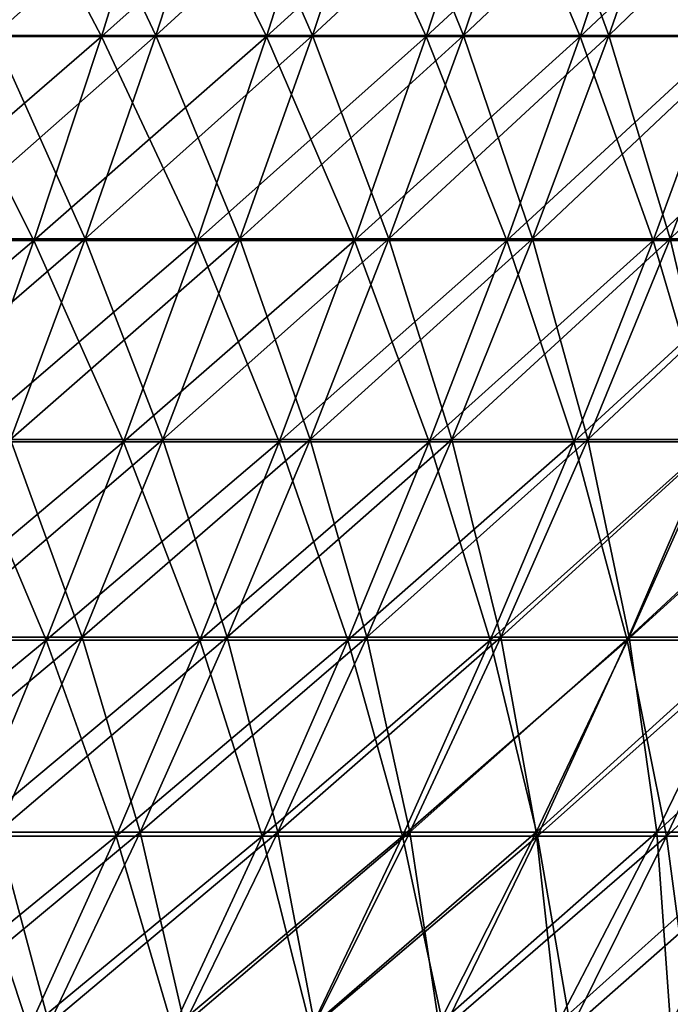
# Model space of a CAD drawing. Header units: millimetres. Extents: x -125 to 125, y -45 to 4025.
# Tile 731 of 755: x 81 to 90, y 3960 to 3974. Entities that reach past the tile are written whole.
import ezdxf

# ---------------------------------------------------------------- set-up
doc = ezdxf.new("R2010")
doc.units = ezdxf.units.MM
doc.header["$LTSCALE"] = 6.999206
for name, color, linetype in [('21', 7, 'CONTINUOUS'), ('22', 7, 'CONTINUOUS'), ('23', 7, 'CONTINUOUS'), ('24', 7, 'CONTINUOUS')]:
    doc.layers.add(name, color=color, linetype=linetype)

msp = doc.modelspace()

# ---------------------------------------------------------------- linework, layer by layer
at = {"layer": '21', "color": 7, "linetype": 'CONTINUOUS'}
for points in [[(79.477, 3974.102, 81.963), (81.963, 3974.102, 79.477), (80.378, 3977.112, 82.892), (79.477, 3974.102, 81.963)], [(80.378, 3977.112, 82.892), (81.963, 3974.102, 79.477), (82.892, 3977.112, 80.378), (80.378, 3977.112, 82.892)], [(81.963, 3974.102, 79.477), (84.372, 3974.102, 76.915), (82.892, 3977.112, 80.378), (81.963, 3974.102, 79.477)], [(82.892, 3977.112, 80.378), (84.372, 3974.102, 76.915), (85.328, 3977.112, 77.787), (82.892, 3977.112, 80.378)], [(84.372, 3974.102, 76.915), (86.7, 3974.102, 74.28), (85.328, 3977.112, 77.787), (84.372, 3974.102, 76.915)], [(85.328, 3977.112, 77.787), (86.7, 3974.102, 74.28), (87.683, 3977.112, 75.122), (85.328, 3977.112, 77.787)], [(86.7, 3974.102, 74.28), (88.946, 3974.102, 71.575), (87.683, 3977.112, 75.122), (86.7, 3974.102, 74.28)], [(87.683, 3977.112, 75.122), (88.946, 3974.102, 71.575), (89.955, 3977.112, 72.387), (87.683, 3977.112, 75.122)], [(88.946, 3974.102, 71.575), (91.108, 3974.102, 68.802), (89.955, 3977.112, 72.387), (88.946, 3974.102, 71.575)], [(89.955, 3977.112, 72.387), (91.108, 3974.102, 68.802), (92.142, 3977.112, 69.582), (89.955, 3977.112, 72.387)], [(78.521, 3971.128, 80.977), (80.977, 3971.128, 78.521), (79.477, 3974.102, 81.963), (78.521, 3971.128, 80.977)], [(79.477, 3974.102, 81.963), (80.977, 3971.128, 78.521), (81.963, 3974.102, 79.477), (79.477, 3974.102, 81.963)], [(80.977, 3971.128, 78.521), (83.357, 3971.128, 75.99), (81.963, 3974.102, 79.477), (80.977, 3971.128, 78.521)], [(81.963, 3974.102, 79.477), (83.357, 3971.128, 75.99), (84.372, 3974.102, 76.915), (81.963, 3974.102, 79.477)], [(83.357, 3971.128, 75.99), (85.657, 3971.128, 73.387), (84.372, 3974.102, 76.915), (83.357, 3971.128, 75.99)], [(84.372, 3974.102, 76.915), (85.657, 3971.128, 73.387), (86.7, 3974.102, 74.28), (84.372, 3974.102, 76.915)], [(85.657, 3971.128, 73.387), (87.877, 3971.128, 70.714), (86.7, 3974.102, 74.28), (85.657, 3971.128, 73.387)], [(86.7, 3974.102, 74.28), (87.877, 3971.128, 70.714), (88.946, 3974.102, 71.575), (86.7, 3974.102, 74.28)], [(87.877, 3971.128, 70.714), (90.013, 3971.128, 67.974), (88.946, 3974.102, 71.575), (87.877, 3971.128, 70.714)], [(88.946, 3974.102, 71.575), (90.013, 3971.128, 67.974), (91.108, 3974.102, 68.802), (88.946, 3974.102, 71.575)], [(90.013, 3971.128, 67.974), (92.063, 3971.128, 65.17), (91.108, 3974.102, 68.802), (90.013, 3971.128, 67.974)], [(78.521, 3971.128, 80.977), (79.936, 3968.19, 77.511), (80.977, 3971.128, 78.521), (78.521, 3971.128, 80.977)], [(79.936, 3968.19, 77.511), (82.285, 3968.19, 75.012), (80.977, 3971.128, 78.521), (79.936, 3968.19, 77.511)], [(80.977, 3971.128, 78.521), (82.285, 3968.19, 75.012), (83.357, 3971.128, 75.99), (80.977, 3971.128, 78.521)], [(82.285, 3968.19, 75.012), (84.556, 3968.19, 72.443), (83.357, 3971.128, 75.99), (82.285, 3968.19, 75.012)], [(83.357, 3971.128, 75.99), (84.556, 3968.19, 72.443), (85.657, 3971.128, 73.387), (83.357, 3971.128, 75.99)], [(84.556, 3968.19, 72.443), (86.746, 3968.19, 69.805), (85.657, 3971.128, 73.387), (84.556, 3968.19, 72.443)], [(85.657, 3971.128, 73.387), (86.746, 3968.19, 69.805), (87.877, 3971.128, 70.714), (85.657, 3971.128, 73.387)], [(86.746, 3968.19, 69.805), (88.855, 3968.19, 67.1), (87.877, 3971.128, 70.714), (86.746, 3968.19, 69.805)], [(87.877, 3971.128, 70.714), (88.855, 3968.19, 67.1), (90.013, 3971.128, 67.974), (87.877, 3971.128, 70.714)], [(88.855, 3968.19, 67.1), (90.879, 3968.19, 64.332), (90.013, 3971.128, 67.974), (88.855, 3968.19, 67.1)], [(90.013, 3971.128, 67.974), (90.879, 3968.19, 64.332), (92.063, 3971.128, 65.17), (90.013, 3971.128, 67.974)], [(78.839, 3965.291, 76.448), (81.156, 3965.291, 73.984), (79.936, 3968.19, 77.511), (78.839, 3965.291, 76.448)], [(79.936, 3968.19, 77.511), (81.156, 3965.291, 73.984), (82.285, 3968.19, 75.012), (79.936, 3968.19, 77.511)], [(81.156, 3965.291, 73.984), (83.396, 3965.291, 71.449), (82.285, 3968.19, 75.012), (81.156, 3965.291, 73.984)], [(82.285, 3968.19, 75.012), (83.396, 3965.291, 71.449), (84.556, 3968.19, 72.443), (82.285, 3968.19, 75.012)], [(83.396, 3965.291, 71.449), (85.557, 3965.291, 68.847), (84.556, 3968.19, 72.443), (83.396, 3965.291, 71.449)], [(84.556, 3968.19, 72.443), (85.557, 3965.291, 68.847), (86.746, 3968.19, 69.805), (84.556, 3968.19, 72.443)], [(85.557, 3965.291, 68.847), (87.636, 3965.291, 66.18), (86.746, 3968.19, 69.805), (85.557, 3965.291, 68.847)], [(86.746, 3968.19, 69.805), (87.636, 3965.291, 66.18), (88.855, 3968.19, 67.1), (86.746, 3968.19, 69.805)], [(87.636, 3965.291, 66.18), (89.633, 3965.291, 63.45), (88.855, 3968.19, 67.1), (87.636, 3965.291, 66.18)], [(88.855, 3968.19, 67.1), (89.633, 3965.291, 63.45), (90.879, 3968.19, 64.332), (88.855, 3968.19, 67.1)], [(89.633, 3965.291, 63.45), (91.544, 3965.291, 60.659), (90.879, 3968.19, 64.332), (89.633, 3965.291, 63.45)], [(78.839, 3965.291, 76.448), (79.972, 3962.434, 72.904), (81.156, 3965.291, 73.984), (78.839, 3965.291, 76.448)], [(79.972, 3962.434, 72.904), (82.179, 3962.434, 70.407), (81.156, 3965.291, 73.984), (79.972, 3962.434, 72.904)], [(81.156, 3965.291, 73.984), (82.179, 3962.434, 70.407), (83.396, 3965.291, 71.449), (81.156, 3965.291, 73.984)], [(82.179, 3962.434, 70.407), (84.308, 3962.434, 67.842), (83.396, 3965.291, 71.449), (82.179, 3962.434, 70.407)], [(83.396, 3965.291, 71.449), (84.308, 3962.434, 67.842), (85.557, 3965.291, 68.847), (83.396, 3965.291, 71.449)], [(84.308, 3962.434, 67.842), (86.357, 3962.434, 65.214), (85.557, 3965.291, 68.847), (84.308, 3962.434, 67.842)], [(85.557, 3965.291, 68.847), (86.357, 3962.434, 65.214), (87.636, 3965.291, 66.18), (85.557, 3965.291, 68.847)], [(86.357, 3962.434, 65.214), (88.325, 3962.434, 62.524), (87.636, 3965.291, 66.18), (86.357, 3962.434, 65.214)], [(87.636, 3965.291, 66.18), (88.325, 3962.434, 62.524), (89.633, 3965.291, 63.45), (87.636, 3965.291, 66.18)], [(88.325, 3962.434, 62.524), (90.208, 3962.434, 59.774), (89.633, 3965.291, 63.45), (88.325, 3962.434, 62.524)], [(89.633, 3965.291, 63.45), (90.208, 3962.434, 59.774), (91.544, 3965.291, 60.659), (89.633, 3965.291, 63.45)], [(90.208, 3962.434, 59.774), (92.006, 3962.434, 56.968), (91.544, 3965.291, 60.659), (90.208, 3962.434, 59.774)], [(78.732, 3959.619, 71.774), (80.905, 3959.619, 69.315), (79.972, 3962.434, 72.904), (78.732, 3959.619, 71.774)], [(79.972, 3962.434, 72.904), (80.905, 3959.619, 69.315), (82.179, 3962.434, 70.407), (79.972, 3962.434, 72.904)], [(80.905, 3959.619, 69.315), (83.002, 3959.619, 66.791), (82.179, 3962.434, 70.407), (80.905, 3959.619, 69.315)], [(82.179, 3962.434, 70.407), (83.002, 3959.619, 66.791), (84.308, 3962.434, 67.842), (82.179, 3962.434, 70.407)], [(83.002, 3959.619, 66.791), (85.019, 3959.619, 64.203), (84.308, 3962.434, 67.842), (83.002, 3959.619, 66.791)], [(84.308, 3962.434, 67.842), (85.019, 3959.619, 64.203), (86.357, 3962.434, 65.214), (84.308, 3962.434, 67.842)], [(85.019, 3959.619, 64.203), (86.956, 3959.619, 61.555), (86.357, 3962.434, 65.214), (85.019, 3959.619, 64.203)], [(86.357, 3962.434, 65.214), (86.956, 3959.619, 61.555), (88.325, 3962.434, 62.524), (86.357, 3962.434, 65.214)], [(86.956, 3959.619, 61.555), (88.81, 3959.619, 58.848), (88.325, 3962.434, 62.524), (86.956, 3959.619, 61.555)], [(88.325, 3962.434, 62.524), (88.81, 3959.619, 58.848), (90.208, 3962.434, 59.774), (88.325, 3962.434, 62.524)], [(88.81, 3959.619, 58.848), (90.58, 3959.619, 56.085), (90.208, 3962.434, 59.774), (88.81, 3959.619, 58.848)], [(90.208, 3962.434, 59.774), (90.58, 3959.619, 56.085), (92.006, 3962.434, 56.968), (90.208, 3962.434, 59.774)]]:
    msp.add_3dface(points, dxfattribs=at)
at = {"layer": '22', "color": 7, "linetype": 'CONTINUOUS'}
for points in [[(81.963, 3974.102, -79.477), (79.477, 3974.102, -81.963), (82.892, 3977.112, -80.378), (81.963, 3974.102, -79.477)], [(82.892, 3977.112, -80.378), (79.477, 3974.102, -81.963), (80.378, 3977.112, -82.892), (82.892, 3977.112, -80.378)], [(84.372, 3974.102, -76.915), (81.963, 3974.102, -79.477), (85.328, 3977.112, -77.787), (84.372, 3974.102, -76.915)], [(85.328, 3977.112, -77.787), (81.963, 3974.102, -79.477), (82.892, 3977.112, -80.378), (85.328, 3977.112, -77.787)], [(86.7, 3974.102, -74.28), (84.372, 3974.102, -76.915), (87.683, 3977.112, -75.122), (86.7, 3974.102, -74.28)], [(87.683, 3977.112, -75.122), (84.372, 3974.102, -76.915), (85.328, 3977.112, -77.787), (87.683, 3977.112, -75.122)], [(88.946, 3974.102, -71.575), (86.7, 3974.102, -74.28), (89.955, 3977.112, -72.387), (88.946, 3974.102, -71.575)], [(89.955, 3977.112, -72.387), (86.7, 3974.102, -74.28), (87.683, 3977.112, -75.122), (89.955, 3977.112, -72.387)], [(91.108, 3974.102, -68.802), (88.946, 3974.102, -71.575), (92.142, 3977.112, -69.582), (91.108, 3974.102, -68.802)], [(92.142, 3977.112, -69.582), (88.946, 3974.102, -71.575), (89.955, 3977.112, -72.387), (92.142, 3977.112, -69.582)], [(80.977, 3971.128, -78.521), (78.521, 3971.128, -80.977), (81.963, 3974.102, -79.477), (80.977, 3971.128, -78.521)], [(81.963, 3974.102, -79.477), (78.521, 3971.128, -80.977), (79.477, 3974.102, -81.963), (81.963, 3974.102, -79.477)], [(83.357, 3971.128, -75.99), (80.977, 3971.128, -78.521), (84.372, 3974.102, -76.915), (83.357, 3971.128, -75.99)], [(84.372, 3974.102, -76.915), (80.977, 3971.128, -78.521), (81.963, 3974.102, -79.477), (84.372, 3974.102, -76.915)], [(85.657, 3971.128, -73.387), (83.357, 3971.128, -75.99), (86.7, 3974.102, -74.28), (85.657, 3971.128, -73.387)], [(86.7, 3974.102, -74.28), (83.357, 3971.128, -75.99), (84.372, 3974.102, -76.915), (86.7, 3974.102, -74.28)], [(87.877, 3971.128, -70.714), (85.657, 3971.128, -73.387), (88.946, 3974.102, -71.575), (87.877, 3971.128, -70.714)], [(88.946, 3974.102, -71.575), (85.657, 3971.128, -73.387), (86.7, 3974.102, -74.28), (88.946, 3974.102, -71.575)], [(90.013, 3971.128, -67.974), (87.877, 3971.128, -70.714), (91.108, 3974.102, -68.802), (90.013, 3971.128, -67.974)], [(91.108, 3974.102, -68.802), (87.877, 3971.128, -70.714), (88.946, 3974.102, -71.575), (91.108, 3974.102, -68.802)], [(92.063, 3971.128, -65.17), (90.013, 3971.128, -67.974), (93.184, 3974.102, -65.964), (92.063, 3971.128, -65.17)], [(93.184, 3974.102, -65.964), (90.013, 3971.128, -67.974), (91.108, 3974.102, -68.802), (93.184, 3974.102, -65.964)], [(79.936, 3968.19, -77.511), (77.511, 3968.19, -79.936), (80.977, 3971.128, -78.521), (79.936, 3968.19, -77.511)], [(80.977, 3971.128, -78.521), (77.511, 3968.19, -79.936), (78.521, 3971.128, -80.977), (80.977, 3971.128, -78.521)], [(82.285, 3968.19, -75.012), (79.936, 3968.19, -77.511), (83.357, 3971.128, -75.99), (82.285, 3968.19, -75.012)], [(83.357, 3971.128, -75.99), (79.936, 3968.19, -77.511), (80.977, 3971.128, -78.521), (83.357, 3971.128, -75.99)], [(84.556, 3968.19, -72.443), (82.285, 3968.19, -75.012), (85.657, 3971.128, -73.387), (84.556, 3968.19, -72.443)], [(85.657, 3971.128, -73.387), (82.285, 3968.19, -75.012), (83.357, 3971.128, -75.99), (85.657, 3971.128, -73.387)], [(86.746, 3968.19, -69.805), (84.556, 3968.19, -72.443), (87.877, 3971.128, -70.714), (86.746, 3968.19, -69.805)], [(87.877, 3971.128, -70.714), (84.556, 3968.19, -72.443), (85.657, 3971.128, -73.387), (87.877, 3971.128, -70.714)], [(88.855, 3968.19, -67.1), (86.746, 3968.19, -69.805), (90.013, 3971.128, -67.974), (88.855, 3968.19, -67.1)], [(90.013, 3971.128, -67.974), (86.746, 3968.19, -69.805), (87.877, 3971.128, -70.714), (90.013, 3971.128, -67.974)], [(90.879, 3968.19, -64.332), (88.855, 3968.19, -67.1), (92.063, 3971.128, -65.17), (90.879, 3968.19, -64.332)], [(92.063, 3971.128, -65.17), (88.855, 3968.19, -67.1), (90.013, 3971.128, -67.974), (92.063, 3971.128, -65.17)], [(81.156, 3965.291, -73.984), (78.839, 3965.291, -76.448), (82.285, 3968.19, -75.012), (81.156, 3965.291, -73.984)], [(82.285, 3968.19, -75.012), (78.839, 3965.291, -76.448), (79.936, 3968.19, -77.511), (82.285, 3968.19, -75.012)], [(83.396, 3965.291, -71.449), (81.156, 3965.291, -73.984), (84.556, 3968.19, -72.443), (83.396, 3965.291, -71.449)], [(84.556, 3968.19, -72.443), (81.156, 3965.291, -73.984), (82.285, 3968.19, -75.012), (84.556, 3968.19, -72.443)], [(85.557, 3965.291, -68.847), (83.396, 3965.291, -71.449), (86.746, 3968.19, -69.805), (85.557, 3965.291, -68.847)], [(86.746, 3968.19, -69.805), (83.396, 3965.291, -71.449), (84.556, 3968.19, -72.443), (86.746, 3968.19, -69.805)], [(87.636, 3965.291, -66.18), (85.557, 3965.291, -68.847), (88.855, 3968.19, -67.1), (87.636, 3965.291, -66.18)], [(88.855, 3968.19, -67.1), (85.557, 3965.291, -68.847), (86.746, 3968.19, -69.805), (88.855, 3968.19, -67.1)], [(89.633, 3965.291, -63.45), (87.636, 3965.291, -66.18), (90.879, 3968.19, -64.332), (89.633, 3965.291, -63.45)], [(90.879, 3968.19, -64.332), (87.636, 3965.291, -66.18), (88.855, 3968.19, -67.1), (90.879, 3968.19, -64.332)], [(91.544, 3965.291, -60.659), (89.633, 3965.291, -63.45), (92.817, 3968.19, -61.503), (91.544, 3965.291, -60.659)], [(92.817, 3968.19, -61.503), (89.633, 3965.291, -63.45), (90.879, 3968.19, -64.332), (92.817, 3968.19, -61.503)], [(79.972, 3962.434, -72.904), (77.689, 3962.434, -75.332), (81.156, 3965.291, -73.984), (79.972, 3962.434, -72.904)], [(81.156, 3965.291, -73.984), (77.689, 3962.434, -75.332), (78.839, 3965.291, -76.448), (81.156, 3965.291, -73.984)], [(82.179, 3962.434, -70.407), (79.972, 3962.434, -72.904), (83.396, 3965.291, -71.449), (82.179, 3962.434, -70.407)], [(83.396, 3965.291, -71.449), (79.972, 3962.434, -72.904), (81.156, 3965.291, -73.984), (83.396, 3965.291, -71.449)], [(84.308, 3962.434, -67.842), (82.179, 3962.434, -70.407), (85.557, 3965.291, -68.847), (84.308, 3962.434, -67.842)], [(85.557, 3965.291, -68.847), (82.179, 3962.434, -70.407), (83.396, 3965.291, -71.449), (85.557, 3965.291, -68.847)], [(86.357, 3962.434, -65.214), (84.308, 3962.434, -67.842), (87.636, 3965.291, -66.18), (86.357, 3962.434, -65.214)], [(87.636, 3965.291, -66.18), (84.308, 3962.434, -67.842), (85.557, 3965.291, -68.847), (87.636, 3965.291, -66.18)], [(88.325, 3962.434, -62.524), (86.357, 3962.434, -65.214), (89.633, 3965.291, -63.45), (88.325, 3962.434, -62.524)], [(89.633, 3965.291, -63.45), (86.357, 3962.434, -65.214), (87.636, 3965.291, -66.18), (89.633, 3965.291, -63.45)], [(90.208, 3962.434, -59.774), (88.325, 3962.434, -62.524), (91.544, 3965.291, -60.659), (90.208, 3962.434, -59.774)], [(91.544, 3965.291, -60.659), (88.325, 3962.434, -62.524), (89.633, 3965.291, -63.45), (91.544, 3965.291, -60.659)], [(92.006, 3962.434, -56.968), (90.208, 3962.434, -59.774), (93.369, 3965.291, -57.811), (92.006, 3962.434, -56.968)], [(93.369, 3965.291, -57.811), (90.208, 3962.434, -59.774), (91.544, 3965.291, -60.659), (93.369, 3965.291, -57.811)], [(80.905, 3959.619, -69.315), (78.732, 3959.619, -71.774), (82.179, 3962.434, -70.407), (80.905, 3959.619, -69.315)], [(82.179, 3962.434, -70.407), (78.732, 3959.619, -71.774), (79.972, 3962.434, -72.904), (82.179, 3962.434, -70.407)], [(83.002, 3959.619, -66.791), (80.905, 3959.619, -69.315), (84.308, 3962.434, -67.842), (83.002, 3959.619, -66.791)], [(84.308, 3962.434, -67.842), (80.905, 3959.619, -69.315), (82.179, 3962.434, -70.407), (84.308, 3962.434, -67.842)], [(85.019, 3959.619, -64.203), (83.002, 3959.619, -66.791), (86.357, 3962.434, -65.214), (85.019, 3959.619, -64.203)], [(86.357, 3962.434, -65.214), (83.002, 3959.619, -66.791), (84.308, 3962.434, -67.842), (86.357, 3962.434, -65.214)], [(86.956, 3959.619, -61.555), (85.019, 3959.619, -64.203), (88.325, 3962.434, -62.524), (86.956, 3959.619, -61.555)], [(88.325, 3962.434, -62.524), (85.019, 3959.619, -64.203), (86.357, 3962.434, -65.214), (88.325, 3962.434, -62.524)], [(88.81, 3959.619, -58.848), (86.956, 3959.619, -61.555), (90.208, 3962.434, -59.774), (88.81, 3959.619, -58.848)], [(90.208, 3962.434, -59.774), (86.956, 3959.619, -61.555), (88.325, 3962.434, -62.524), (90.208, 3962.434, -59.774)], [(90.58, 3959.619, -56.085), (88.81, 3959.619, -58.848), (92.006, 3962.434, -56.968), (90.58, 3959.619, -56.085)], [(92.006, 3962.434, -56.968), (88.81, 3959.619, -58.848), (90.208, 3962.434, -59.774), (92.006, 3962.434, -56.968)]]:
    msp.add_3dface(points, dxfattribs=at)
at = {"layer": '23', "color": 7, "linetype": 'CONTINUOUS'}
for points in [[(78.871, 3977.121, -81.339), (80.393, 3974.118, -77.955), (81.339, 3977.121, -78.871), (78.871, 3977.121, -81.339)], [(80.393, 3974.118, -77.955), (82.756, 3974.118, -75.442), (81.339, 3977.121, -78.871), (80.393, 3974.118, -77.955)], [(81.339, 3977.121, -78.871), (82.756, 3974.118, -75.442), (83.729, 3977.121, -76.329), (81.339, 3977.121, -78.871)], [(82.756, 3974.118, -75.442), (85.04, 3974.118, -72.858), (83.729, 3977.121, -76.329), (82.756, 3974.118, -75.442)], [(83.729, 3977.121, -76.329), (85.04, 3974.118, -72.858), (86.04, 3977.121, -73.714), (83.729, 3977.121, -76.329)], [(85.04, 3974.118, -72.858), (87.243, 3974.118, -70.204), (86.04, 3977.121, -73.714), (85.04, 3974.118, -72.858)], [(86.04, 3977.121, -73.714), (87.243, 3974.118, -70.204), (88.269, 3977.121, -71.03), (86.04, 3977.121, -73.714)], [(87.243, 3974.118, -70.204), (89.364, 3974.118, -67.484), (88.269, 3977.121, -71.03), (87.243, 3974.118, -70.204)], [(88.269, 3977.121, -71.03), (89.364, 3974.118, -67.484), (90.414, 3977.121, -68.278), (88.269, 3977.121, -71.03)], [(89.364, 3974.118, -67.484), (91.4, 3974.118, -64.7), (90.414, 3977.121, -68.278), (89.364, 3974.118, -67.484)], [(79.391, 3971.152, -76.983), (81.724, 3971.152, -74.502), (80.393, 3974.118, -77.955), (79.391, 3971.152, -76.983)], [(80.393, 3974.118, -77.955), (81.724, 3971.152, -74.502), (82.756, 3974.118, -75.442), (80.393, 3974.118, -77.955)], [(81.724, 3971.152, -74.502), (83.98, 3971.152, -71.95), (82.756, 3974.118, -75.442), (81.724, 3971.152, -74.502)], [(82.756, 3974.118, -75.442), (83.98, 3971.152, -71.95), (85.04, 3974.118, -72.858), (82.756, 3974.118, -75.442)], [(83.98, 3971.152, -71.95), (86.156, 3971.152, -69.329), (85.04, 3974.118, -72.858), (83.98, 3971.152, -71.95)], [(85.04, 3974.118, -72.858), (86.156, 3971.152, -69.329), (87.243, 3974.118, -70.204), (85.04, 3974.118, -72.858)], [(86.156, 3971.152, -69.329), (88.25, 3971.152, -66.643), (87.243, 3974.118, -70.204), (86.156, 3971.152, -69.329)], [(87.243, 3974.118, -70.204), (88.25, 3971.152, -66.643), (89.364, 3974.118, -67.484), (87.243, 3974.118, -70.204)], [(88.25, 3971.152, -66.643), (90.26, 3971.152, -63.894), (89.364, 3974.118, -67.484), (88.25, 3971.152, -66.643)], [(89.364, 3974.118, -67.484), (90.26, 3971.152, -63.894), (91.4, 3974.118, -64.7), (89.364, 3974.118, -67.484)], [(90.26, 3971.152, -63.894), (92.185, 3971.152, -61.084), (91.4, 3974.118, -64.7), (90.26, 3971.152, -63.894)], [(79.391, 3971.152, -76.983), (80.635, 3968.223, -73.508), (81.724, 3971.152, -74.502), (79.391, 3971.152, -76.983)], [(80.635, 3968.223, -73.508), (82.86, 3968.223, -70.99), (81.724, 3971.152, -74.502), (80.635, 3968.223, -73.508)], [(81.724, 3971.152, -74.502), (82.86, 3968.223, -70.99), (83.98, 3971.152, -71.95), (81.724, 3971.152, -74.502)], [(82.86, 3968.223, -70.99), (85.007, 3968.223, -68.405), (83.98, 3971.152, -71.95), (82.86, 3968.223, -70.99)], [(83.98, 3971.152, -71.95), (85.007, 3968.223, -68.405), (86.156, 3971.152, -69.329), (83.98, 3971.152, -71.95)], [(85.007, 3968.223, -68.405), (87.073, 3968.223, -65.755), (86.156, 3971.152, -69.329), (85.007, 3968.223, -68.405)], [(86.156, 3971.152, -69.329), (87.073, 3968.223, -65.755), (88.25, 3971.152, -66.643), (86.156, 3971.152, -69.329)], [(87.073, 3968.223, -65.755), (89.057, 3968.223, -63.042), (88.25, 3971.152, -66.643), (87.073, 3968.223, -65.755)], [(88.25, 3971.152, -66.643), (89.057, 3968.223, -63.042), (90.26, 3971.152, -63.894), (88.25, 3971.152, -66.643)], [(89.057, 3968.223, -63.042), (90.956, 3968.223, -60.27), (90.26, 3971.152, -63.894), (89.057, 3968.223, -63.042)], [(90.26, 3971.152, -63.894), (90.956, 3968.223, -60.27), (92.185, 3971.152, -61.084), (90.26, 3971.152, -63.894)], [(79.488, 3965.335, -72.463), (81.681, 3965.335, -69.98), (80.635, 3968.223, -73.508), (79.488, 3965.335, -72.463)], [(80.635, 3968.223, -73.508), (81.681, 3965.335, -69.98), (82.86, 3968.223, -70.99), (80.635, 3968.223, -73.508)], [(81.681, 3965.335, -69.98), (83.798, 3965.335, -67.432), (82.86, 3968.223, -70.99), (81.681, 3965.335, -69.98)], [(82.86, 3968.223, -70.99), (83.798, 3965.335, -67.432), (85.007, 3968.223, -68.405), (82.86, 3968.223, -70.99)], [(83.798, 3965.335, -67.432), (85.835, 3965.335, -64.819), (85.007, 3968.223, -68.405), (83.798, 3965.335, -67.432)], [(85.007, 3968.223, -68.405), (85.835, 3965.335, -64.819), (87.073, 3968.223, -65.755), (85.007, 3968.223, -68.405)], [(85.835, 3965.335, -64.819), (87.79, 3965.335, -62.145), (87.073, 3968.223, -65.755), (85.835, 3965.335, -64.819)], [(87.073, 3968.223, -65.755), (87.79, 3965.335, -62.145), (89.057, 3968.223, -63.042), (87.073, 3968.223, -65.755)], [(87.79, 3965.335, -62.145), (89.662, 3965.335, -59.412), (89.057, 3968.223, -63.042), (87.79, 3965.335, -62.145)], [(89.057, 3968.223, -63.042), (89.662, 3965.335, -59.412), (90.956, 3968.223, -60.27), (89.057, 3968.223, -63.042)], [(89.662, 3965.335, -59.412), (91.449, 3965.335, -56.623), (90.956, 3968.223, -60.27), (89.662, 3965.335, -59.412)], [(79.488, 3965.335, -72.463), (80.445, 3962.489, -68.921), (81.681, 3965.335, -69.98), (79.488, 3965.335, -72.463)], [(80.445, 3962.489, -68.921), (82.529, 3962.489, -66.411), (81.681, 3965.335, -69.98), (80.445, 3962.489, -68.921)], [(81.681, 3965.335, -69.98), (82.529, 3962.489, -66.411), (83.798, 3965.335, -67.432), (81.681, 3965.335, -69.98)], [(82.529, 3962.489, -66.411), (84.535, 3962.489, -63.838), (83.798, 3965.335, -67.432), (82.529, 3962.489, -66.411)], [(83.798, 3965.335, -67.432), (84.535, 3962.489, -63.838), (85.835, 3965.335, -64.819), (83.798, 3965.335, -67.432)], [(84.535, 3962.489, -63.838), (86.461, 3962.489, -61.204), (85.835, 3965.335, -64.819), (84.535, 3962.489, -63.838)], [(85.835, 3965.335, -64.819), (86.461, 3962.489, -61.204), (87.79, 3965.335, -62.145), (85.835, 3965.335, -64.819)], [(86.461, 3962.489, -61.204), (88.305, 3962.489, -58.513), (87.79, 3965.335, -62.145), (86.461, 3962.489, -61.204)], [(87.79, 3965.335, -62.145), (88.305, 3962.489, -58.513), (89.662, 3965.335, -59.412), (87.79, 3965.335, -62.145)], [(88.305, 3962.489, -58.513), (90.065, 3962.489, -55.766), (89.662, 3965.335, -59.412), (88.305, 3962.489, -58.513)], [(89.662, 3965.335, -59.412), (90.065, 3962.489, -55.766), (91.449, 3965.335, -56.623), (89.662, 3965.335, -59.412)], [(90.065, 3962.489, -55.766), (91.739, 3962.489, -52.966), (91.449, 3965.335, -56.623), (90.065, 3962.489, -55.766)], [(79.151, 3959.688, -67.812), (81.202, 3959.688, -65.343), (80.445, 3962.489, -68.921), (79.151, 3959.688, -67.812)], [(80.445, 3962.489, -68.921), (81.202, 3959.688, -65.343), (82.529, 3962.489, -66.411), (80.445, 3962.489, -68.921)], [(81.202, 3959.688, -65.343), (83.175, 3959.688, -62.811), (82.529, 3962.489, -66.411), (81.202, 3959.688, -65.343)], [(82.529, 3962.489, -66.411), (83.175, 3959.688, -62.811), (84.535, 3962.489, -63.838), (82.529, 3962.489, -66.411)], [(83.175, 3959.688, -62.811), (85.07, 3959.688, -60.22), (84.535, 3962.489, -63.838), (83.175, 3959.688, -62.811)], [(84.535, 3962.489, -63.838), (85.07, 3959.688, -60.22), (86.461, 3962.489, -61.204), (84.535, 3962.489, -63.838)], [(85.07, 3959.688, -60.22), (86.884, 3959.688, -57.572), (86.461, 3962.489, -61.204), (85.07, 3959.688, -60.22)], [(86.461, 3962.489, -61.204), (86.884, 3959.688, -57.572), (88.305, 3962.489, -58.513), (86.461, 3962.489, -61.204)], [(86.884, 3959.688, -57.572), (88.616, 3959.688, -54.869), (88.305, 3962.489, -58.513), (86.884, 3959.688, -57.572)], [(88.305, 3962.489, -58.513), (88.616, 3959.688, -54.869), (90.065, 3962.489, -55.766), (88.305, 3962.489, -58.513)], [(88.616, 3959.688, -54.869), (90.264, 3959.688, -52.114), (90.065, 3962.489, -55.766), (88.616, 3959.688, -54.869)], [(90.065, 3962.489, -55.766), (90.264, 3959.688, -52.114), (91.739, 3962.489, -52.966), (90.065, 3962.489, -55.766)]]:
    msp.add_3dface(points, dxfattribs=at)
at = {"layer": '24', "color": 7, "linetype": 'CONTINUOUS'}
for points in [[(80.393, 3974.118, 77.955), (77.955, 3974.118, 80.393), (81.339, 3977.121, 78.871), (80.393, 3974.118, 77.955)], [(81.339, 3977.121, 78.871), (77.955, 3974.118, 80.393), (78.871, 3977.121, 81.339), (81.339, 3977.121, 78.871)], [(82.756, 3974.118, 75.442), (80.393, 3974.118, 77.955), (83.729, 3977.121, 76.329), (82.756, 3974.118, 75.442)], [(83.729, 3977.121, 76.329), (80.393, 3974.118, 77.955), (81.339, 3977.121, 78.871), (83.729, 3977.121, 76.329)], [(85.04, 3974.118, 72.858), (82.756, 3974.118, 75.442), (86.04, 3977.121, 73.714), (85.04, 3974.118, 72.858)], [(86.04, 3977.121, 73.714), (82.756, 3974.118, 75.442), (83.729, 3977.121, 76.329), (86.04, 3977.121, 73.714)], [(87.243, 3974.118, 70.204), (85.04, 3974.118, 72.858), (88.269, 3977.121, 71.03), (87.243, 3974.118, 70.204)], [(88.269, 3977.121, 71.03), (85.04, 3974.118, 72.858), (86.04, 3977.121, 73.714), (88.269, 3977.121, 71.03)], [(89.364, 3974.118, 67.484), (87.243, 3974.118, 70.204), (90.414, 3977.121, 68.278), (89.364, 3974.118, 67.484)], [(90.414, 3977.121, 68.278), (87.243, 3974.118, 70.204), (88.269, 3977.121, 71.03), (90.414, 3977.121, 68.278)], [(91.4, 3974.118, 64.7), (89.364, 3974.118, 67.484), (92.474, 3977.121, 65.461), (91.4, 3974.118, 64.7)], [(92.474, 3977.121, 65.461), (89.364, 3974.118, 67.484), (90.414, 3977.121, 68.278), (92.474, 3977.121, 65.461)], [(81.724, 3971.152, 74.502), (79.391, 3971.152, 76.983), (82.756, 3974.118, 75.442), (81.724, 3971.152, 74.502)], [(82.756, 3974.118, 75.442), (79.391, 3971.152, 76.983), (80.393, 3974.118, 77.955), (82.756, 3974.118, 75.442)], [(83.98, 3971.152, 71.95), (81.724, 3971.152, 74.502), (85.04, 3974.118, 72.858), (83.98, 3971.152, 71.95)], [(85.04, 3974.118, 72.858), (81.724, 3971.152, 74.502), (82.756, 3974.118, 75.442), (85.04, 3974.118, 72.858)], [(86.156, 3971.152, 69.329), (83.98, 3971.152, 71.95), (87.243, 3974.118, 70.204), (86.156, 3971.152, 69.329)], [(87.243, 3974.118, 70.204), (83.98, 3971.152, 71.95), (85.04, 3974.118, 72.858), (87.243, 3974.118, 70.204)], [(88.25, 3971.152, 66.643), (86.156, 3971.152, 69.329), (89.364, 3974.118, 67.484), (88.25, 3971.152, 66.643)], [(89.364, 3974.118, 67.484), (86.156, 3971.152, 69.329), (87.243, 3974.118, 70.204), (89.364, 3974.118, 67.484)], [(90.26, 3971.152, 63.894), (88.25, 3971.152, 66.643), (91.4, 3974.118, 64.7), (90.26, 3971.152, 63.894)], [(91.4, 3974.118, 64.7), (88.25, 3971.152, 66.643), (89.364, 3974.118, 67.484), (91.4, 3974.118, 64.7)], [(92.185, 3971.152, 61.084), (90.26, 3971.152, 63.894), (93.349, 3974.118, 61.855), (92.185, 3971.152, 61.084)], [(93.349, 3974.118, 61.855), (90.26, 3971.152, 63.894), (91.4, 3974.118, 64.7), (93.349, 3974.118, 61.855)], [(80.635, 3968.223, 73.508), (78.333, 3968.223, 75.956), (81.724, 3971.152, 74.502), (80.635, 3968.223, 73.508)], [(81.724, 3971.152, 74.502), (78.333, 3968.223, 75.956), (79.391, 3971.152, 76.983), (81.724, 3971.152, 74.502)], [(82.86, 3968.223, 70.99), (80.635, 3968.223, 73.508), (83.98, 3971.152, 71.95), (82.86, 3968.223, 70.99)], [(83.98, 3971.152, 71.95), (80.635, 3968.223, 73.508), (81.724, 3971.152, 74.502), (83.98, 3971.152, 71.95)], [(85.007, 3968.223, 68.405), (82.86, 3968.223, 70.99), (86.156, 3971.152, 69.329), (85.007, 3968.223, 68.405)], [(86.156, 3971.152, 69.329), (82.86, 3968.223, 70.99), (83.98, 3971.152, 71.95), (86.156, 3971.152, 69.329)], [(87.073, 3968.223, 65.755), (85.007, 3968.223, 68.405), (88.25, 3971.152, 66.643), (87.073, 3968.223, 65.755)], [(88.25, 3971.152, 66.643), (85.007, 3968.223, 68.405), (86.156, 3971.152, 69.329), (88.25, 3971.152, 66.643)], [(89.057, 3968.223, 63.042), (87.073, 3968.223, 65.755), (90.26, 3971.152, 63.894), (89.057, 3968.223, 63.042)], [(90.26, 3971.152, 63.894), (87.073, 3968.223, 65.755), (88.25, 3971.152, 66.643), (90.26, 3971.152, 63.894)], [(90.956, 3968.223, 60.27), (89.057, 3968.223, 63.042), (92.185, 3971.152, 61.084), (90.956, 3968.223, 60.27)], [(92.185, 3971.152, 61.084), (89.057, 3968.223, 63.042), (90.26, 3971.152, 63.894), (92.185, 3971.152, 61.084)], [(81.681, 3965.335, 69.98), (79.488, 3965.335, 72.463), (82.86, 3968.223, 70.99), (81.681, 3965.335, 69.98)], [(82.86, 3968.223, 70.99), (79.488, 3965.335, 72.463), (80.635, 3968.223, 73.508), (82.86, 3968.223, 70.99)], [(83.798, 3965.335, 67.432), (81.681, 3965.335, 69.98), (85.007, 3968.223, 68.405), (83.798, 3965.335, 67.432)], [(85.007, 3968.223, 68.405), (81.681, 3965.335, 69.98), (82.86, 3968.223, 70.99), (85.007, 3968.223, 68.405)], [(85.835, 3965.335, 64.819), (83.798, 3965.335, 67.432), (87.073, 3968.223, 65.755), (85.835, 3965.335, 64.819)], [(87.073, 3968.223, 65.755), (83.798, 3965.335, 67.432), (85.007, 3968.223, 68.405), (87.073, 3968.223, 65.755)], [(87.79, 3965.335, 62.145), (85.835, 3965.335, 64.819), (89.057, 3968.223, 63.042), (87.79, 3965.335, 62.145)], [(89.057, 3968.223, 63.042), (85.835, 3965.335, 64.819), (87.073, 3968.223, 65.755), (89.057, 3968.223, 63.042)], [(89.662, 3965.335, 59.412), (87.79, 3965.335, 62.145), (90.956, 3968.223, 60.27), (89.662, 3965.335, 59.412)], [(90.956, 3968.223, 60.27), (87.79, 3965.335, 62.145), (89.057, 3968.223, 63.042), (90.956, 3968.223, 60.27)], [(91.449, 3965.335, 56.623), (89.662, 3965.335, 59.412), (92.769, 3968.223, 57.44), (91.449, 3965.335, 56.623)], [(92.769, 3968.223, 57.44), (89.662, 3965.335, 59.412), (90.956, 3968.223, 60.27), (92.769, 3968.223, 57.44)], [(80.445, 3962.489, 68.921), (78.284, 3962.489, 71.365), (81.681, 3965.335, 69.98), (80.445, 3962.489, 68.921)], [(81.681, 3965.335, 69.98), (78.284, 3962.489, 71.365), (79.488, 3965.335, 72.463), (81.681, 3965.335, 69.98)], [(82.529, 3962.489, 66.411), (80.445, 3962.489, 68.921), (83.798, 3965.335, 67.432), (82.529, 3962.489, 66.411)], [(83.798, 3965.335, 67.432), (80.445, 3962.489, 68.921), (81.681, 3965.335, 69.98), (83.798, 3965.335, 67.432)], [(84.535, 3962.489, 63.838), (82.529, 3962.489, 66.411), (85.835, 3965.335, 64.819), (84.535, 3962.489, 63.838)], [(85.835, 3965.335, 64.819), (82.529, 3962.489, 66.411), (83.798, 3965.335, 67.432), (85.835, 3965.335, 64.819)], [(86.461, 3962.489, 61.204), (84.535, 3962.489, 63.838), (87.79, 3965.335, 62.145), (86.461, 3962.489, 61.204)], [(87.79, 3965.335, 62.145), (84.535, 3962.489, 63.838), (85.835, 3965.335, 64.819), (87.79, 3965.335, 62.145)], [(88.305, 3962.489, 58.513), (86.461, 3962.489, 61.204), (89.662, 3965.335, 59.412), (88.305, 3962.489, 58.513)], [(89.662, 3965.335, 59.412), (86.461, 3962.489, 61.204), (87.79, 3965.335, 62.145), (89.662, 3965.335, 59.412)], [(90.065, 3962.489, 55.766), (88.305, 3962.489, 58.513), (91.449, 3965.335, 56.623), (90.065, 3962.489, 55.766)], [(91.449, 3965.335, 56.623), (88.305, 3962.489, 58.513), (89.662, 3965.335, 59.412), (91.449, 3965.335, 56.623)], [(91.739, 3962.489, 52.966), (90.065, 3962.489, 55.766), (93.149, 3965.335, 53.78), (91.739, 3962.489, 52.966)], [(93.149, 3965.335, 53.78), (90.065, 3962.489, 55.766), (91.449, 3965.335, 56.623), (93.149, 3965.335, 53.78)], [(81.202, 3959.688, 65.343), (79.151, 3959.688, 67.812), (82.529, 3962.489, 66.411), (81.202, 3959.688, 65.343)], [(82.529, 3962.489, 66.411), (79.151, 3959.688, 67.812), (80.445, 3962.489, 68.921), (82.529, 3962.489, 66.411)], [(83.175, 3959.688, 62.811), (81.202, 3959.688, 65.343), (84.535, 3962.489, 63.838), (83.175, 3959.688, 62.811)], [(84.535, 3962.489, 63.838), (81.202, 3959.688, 65.343), (82.529, 3962.489, 66.411), (84.535, 3962.489, 63.838)], [(85.07, 3959.688, 60.22), (83.175, 3959.688, 62.811), (86.461, 3962.489, 61.204), (85.07, 3959.688, 60.22)], [(86.461, 3962.489, 61.204), (83.175, 3959.688, 62.811), (84.535, 3962.489, 63.838), (86.461, 3962.489, 61.204)], [(86.884, 3959.688, 57.572), (85.07, 3959.688, 60.22), (88.305, 3962.489, 58.513), (86.884, 3959.688, 57.572)], [(88.305, 3962.489, 58.513), (85.07, 3959.688, 60.22), (86.461, 3962.489, 61.204), (88.305, 3962.489, 58.513)], [(88.616, 3959.688, 54.869), (86.884, 3959.688, 57.572), (90.065, 3962.489, 55.766), (88.616, 3959.688, 54.869)], [(90.065, 3962.489, 55.766), (86.884, 3959.688, 57.572), (88.305, 3962.489, 58.513), (90.065, 3962.489, 55.766)], [(90.264, 3959.688, 52.114), (88.616, 3959.688, 54.869), (91.739, 3962.489, 52.966), (90.264, 3959.688, 52.114)], [(91.739, 3962.489, 52.966), (88.616, 3959.688, 54.869), (90.065, 3962.489, 55.766), (91.739, 3962.489, 52.966)]]:
    msp.add_3dface(points, dxfattribs=at)

doc.saveas('drawing.dxf')
